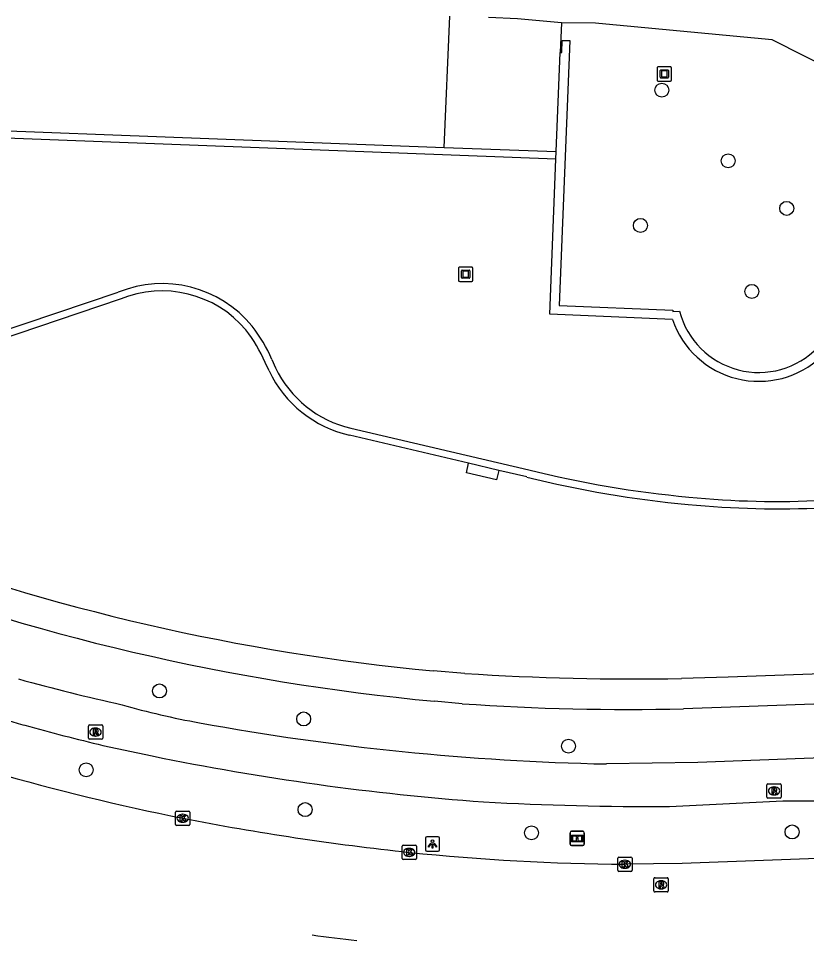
# Model space of a CAD drawing. Extents: x 160077 to 160945, y 386481 to 387498.
# Drawn here: x 160663.2 to 160718.4, y 386481.5 to 386545.9 of the extents above; entities that cross this region are included whole.
import ezdxf

# ---------------------------------------------------------------- set-up
doc = ezdxf.new("R2010")
doc.units = 0
for name, color, linetype in [('IMGEO_Boom', 7, 'Continuous'), ('IMGEO_Fietspad_gesloten', 7, 'Continuous'), ('IMGEO_Informatiebord', 7, 'Continuous'), ('IMGEO_Kolk', 7, 'Continuous'), ('IMGEO_Kunstobject', 7, 'Continuous'), ('IMGEO_Lichtpunt', 7, 'Continuous'), ('IMGEO_Muur', 7, 'Continuous'), ('IMGEO_OVBaan_gesloten', 7, 'Continuous'), ('IMGEO_Rijbaan_regionaal_gesloten', 7, 'Continuous'), ('IMGEO_Rioolput', 7, 'Continuous'), ('IMGEO_Voetpad_halfverhard', 7, 'Continuous'), ('IMGEO_Voetpad_open', 7, 'Continuous')]:
    doc.layers.add(name, color=color, linetype=linetype)

msp = doc.modelspace()

# ---------------------------------------------------------------- linework, layer by layer
at = {"layer": 'IMGEO_Boom'}
for centre in [(160708.239, 386540.916), (160712.877, 386535.98), (160716.968, 386532.655), (160706.739, 386531.463), (160714.533, 386526.849), (160673.11, 386498.912), (160683.192, 386496.954), (160701.71, 386495.05), (160667.985, 386493.398), (160683.293, 386490.615), (160717.344, 386489.054), (160699.122, 386488.998)]:
    msp.add_circle(centre, 0.489, dxfattribs=at)
at = {"layer": 'IMGEO_Fietspad_gesloten'}
for points in [[(160881.721, 386500.275), (160857.099, 386499.339), (160846.258, 386498.845), (160795.555, 386496.918), (160746.073, 386495.229), (160710.76, 386493.904), (160704.366, 386493.808)], [(160708.775, 386490.836), (160716.709, 386491.225), (160719.493, 386491.242), (160761.157, 386492.764), (160805.753, 386494.317), (160838.485, 386495.507), (160851.372, 386496.133), (160857.617, 386496.34), (160877.287, 386497.058), (160889.501, 386497.575), (160915.942, 386498.909), (160917.075, 386498.989), (160918.332, 386499.173), (160919.312, 386499.487)], [(160669.154, 386495.1), (160672.608, 386494.37)]]:
    msp.add_lwpolyline(points, dxfattribs=at)
for centre, radius, start, end in [((160701.015, 386636.116), 141.496, 254.51916, 257.54594), ((160685.763, 386551.065), 55.265, 253.96812, 259.73036), ((160700.62, 386631.629), 140.07, 254.19634, 254.71688), ((160708.238, 386674.272), 180.506, 259.68281, 268.77083), ((160715.559, 386685.487), 195.961, 254.65411, 256.30176), ((160709.055, 386672.138), 181.466, 258.41353, 265.80234), ((160707.657, 386707.711), 216.878, 266.85866, 270.29542)]:
    msp.add_arc(centre, radius, start, end, dxfattribs=at)
at = {"layer": 'IMGEO_Informatiebord'}
for p, q in [((160701.826, 386488.206), (160701.826, 386489.006)), ((160701.826, 386489.006), (160701.826, 386488.206)), ((160701.926, 386489.106), (160702.716, 386489.106)), ((160702.716, 386489.106), (160701.926, 386489.106)), ((160702.816, 386489.006), (160702.816, 386488.206)), ((160702.816, 386488.206), (160702.816, 386489.006)), ((160702.716, 386488.106), (160701.926, 386488.106)), ((160701.926, 386488.106), (160702.716, 386488.106))]:
    msp.add_line(p, q, dxfattribs=at)
for points in [[(160701.927, 386488.838), (160702.715, 386488.838), (160702.715, 386488.374), (160701.927, 386488.374), (160701.927, 386488.838)], [(160701.992, 386488.773), (160701.992, 386488.439), (160702.267, 386488.439), (160702.268, 386488.652), (160702.372, 386488.653), (160702.373, 386488.439), (160702.65, 386488.439), (160702.65, 386488.773), (160702.374, 386488.773), (160702.374, 386488.693), (160702.268, 386488.693), (160702.268, 386488.773), (160701.992, 386488.773)]]:
    msp.add_lwpolyline(points, dxfattribs=at)
for centre, start, end in [((160701.926, 386489.006), 90, 180), ((160701.926, 386489.006), 90, 180), ((160702.716, 386489.006), 0, 90), ((160702.716, 386489.006), 360, 90), ((160701.926, 386488.206), 180, 270), ((160701.926, 386488.206), 180, 270), ((160702.716, 386488.206), 270, 0), ((160702.716, 386488.206), 270, 0)]:
    msp.add_arc(centre, 0.1, start, end, dxfattribs=at)
at = {"layer": 'IMGEO_Kolk'}
for p, q in [((160674.232, 386489.588), (160674.232, 386490.44)), ((160674.307, 386490.514), (160675.159, 386490.514)), ((160674.72, 386490.294), (160674.745, 386490.294)), ((160675.233, 386490.44), (160675.233, 386489.588)), ((160674.743, 386489.734), (160674.718, 386489.734)), ((160675.159, 386489.514), (160674.307, 386489.514)), ((160690.075, 386487.205), (160690.075, 386488.057)), ((160690.15, 386488.131), (160691.002, 386488.131)), ((160690.563, 386487.911), (160690.588, 386487.911)), ((160691.076, 386488.057), (160691.076, 386487.205)), ((160691.002, 386487.131), (160690.15, 386487.131)), ((160690.586, 386487.351), (160690.561, 386487.351)), ((160705.151, 386486.373), (160705.151, 386487.225)), ((160705.226, 386487.299), (160706.078, 386487.299)), ((160705.639, 386487.079), (160705.664, 386487.079)), ((160706.152, 386487.225), (160706.152, 386486.373)), ((160705.662, 386486.519), (160705.637, 386486.519)), ((160706.078, 386486.299), (160705.226, 386486.299))]:
    msp.add_line(p, q, dxfattribs=at)
for points in [[(160674.232, 386489.588), (160674.232, 386490.44)], [(160674.307, 386490.514), (160675.159, 386490.514)], [(160674.553, 386490.214), (160674.676, 386490.214), (160674.676, 386490.063), (160674.806, 386490.214), (160674.97, 386490.214), (160674.824, 386490.063), (160674.977, 386489.814), (160674.825, 386489.814), (160674.74, 386489.978), (160674.676, 386489.911), (160674.676, 386489.814), (160674.553, 386489.814), (160674.553, 386490.214)], [(160675.233, 386490.44), (160675.233, 386489.588)], [(160675.159, 386489.514), (160674.307, 386489.514)], [(160690.075, 386487.205), (160690.075, 386488.057)], [(160690.15, 386488.131), (160691.002, 386488.131)], [(160690.396, 386487.831), (160690.519, 386487.831), (160690.519, 386487.68), (160690.649, 386487.831), (160690.813, 386487.831), (160690.667, 386487.68), (160690.82, 386487.431), (160690.668, 386487.431), (160690.583, 386487.595), (160690.519, 386487.528), (160690.519, 386487.431), (160690.396, 386487.431), (160690.396, 386487.831)], [(160691.076, 386488.057), (160691.076, 386487.205)], [(160691.002, 386487.131), (160690.15, 386487.131)], [(160705.151, 386486.373), (160705.151, 386487.225)], [(160705.226, 386487.299), (160706.078, 386487.299)], [(160705.472, 386486.999), (160705.595, 386486.999), (160705.595, 386486.848), (160705.725, 386486.999), (160705.889, 386486.999), (160705.743, 386486.848), (160705.896, 386486.599), (160705.744, 386486.599), (160705.659, 386486.763), (160705.595, 386486.696), (160705.595, 386486.599), (160705.472, 386486.599), (160705.472, 386486.999)], [(160706.152, 386487.225), (160706.152, 386486.373)], [(160706.078, 386486.299), (160705.226, 386486.299)]]:
    msp.add_lwpolyline(points, dxfattribs=at)
for centre, start, end in [((160674.309, 386490.438), 91.55205, 178.44795), ((160674.309, 386490.438), 91.55205, 178.44795), ((160675.157, 386490.438), 1.55205, 88.44795), ((160675.157, 386490.438), 1.55205, 88.44795), ((160674.309, 386489.59), 181.55205, 268.44795), ((160674.309, 386489.59), 181.55205, 268.44795), ((160675.157, 386489.59), 271.55205, 358.44795), ((160675.157, 386489.59), 271.55205, 358.44795), ((160690.152, 386488.055), 91.55205, 178.44795), ((160690.152, 386488.055), 91.55205, 178.44795), ((160691, 386488.055), 1.55205, 88.44795), ((160691, 386488.055), 1.55205, 88.44795), ((160690.152, 386487.207), 181.55205, 268.44795), ((160690.152, 386487.207), 181.55205, 268.44795), ((160691, 386487.207), 271.55205, 358.44795), ((160691, 386487.207), 271.55205, 358.44795), ((160705.228, 386487.223), 91.55205, 178.44795), ((160705.228, 386487.223), 91.55205, 178.44795), ((160706.076, 386487.223), 1.55205, 88.44795), ((160706.076, 386487.223), 1.55205, 88.44795), ((160705.228, 386486.375), 181.55205, 268.44795), ((160705.228, 386486.375), 181.55205, 268.44795), ((160706.076, 386486.375), 271.55205, 358.44795), ((160706.076, 386486.375), 271.55205, 358.44795)]:
    msp.add_arc(centre, 0.0765, start, end, dxfattribs=at)
for centre, major_axis, ratio, start_param, end_param in [((160674.719, 386490.014), (-0.387, 0.002), 0.722429, 4.712389, 7.853982), ((160674.744, 386490.014), (-0.39, 0.002), 0.717154, 1.570796, 4.712389), ((160690.562, 386487.631), (-0.387, 0.002), 0.722429, 4.712389, 7.853982), ((160690.587, 386487.631), (-0.39, 0.002), 0.717154, 1.570796, 4.712389), ((160705.638, 386486.799), (-0.387, 0.002), 0.722429, 4.712389, 7.853982), ((160705.663, 386486.799), (-0.39, 0.002), 0.717154, 1.570796, 4.712389)]:
    msp.add_ellipse(centre, major_axis=major_axis, ratio=ratio, start_param=start_param, end_param=end_param, dxfattribs=at)
at = {"layer": 'IMGEO_Kunstobject'}
for p, q in [((160707.909, 386542.469), (160707.909, 386541.628)), ((160707.909, 386542.469), (160707.909, 386541.628)), ((160708.825, 386542.553), (160707.984, 386542.553)), ((160708.825, 386542.553), (160707.984, 386542.553)), ((160708.909, 386541.637), (160708.909, 386542.478)), ((160708.909, 386541.637), (160708.909, 386542.478)), ((160708.123, 386541.817), (160708.123, 386542.291)), ((160708.173, 386542.341), (160708.647, 386542.341)), ((160708.647, 386541.767), (160708.173, 386541.767)), ((160708.203, 386542.241), (160708.203, 386541.867)), ((160708.597, 386542.261), (160708.223, 386542.261)), ((160708.223, 386541.847), (160708.597, 386541.847)), ((160708.617, 386541.867), (160708.617, 386542.241)), ((160708.697, 386542.291), (160708.697, 386541.817)), ((160707.993, 386541.553), (160708.834, 386541.553)), ((160707.993, 386541.553), (160708.834, 386541.553)), ((160694.017, 386528.465), (160694.017, 386527.624)), ((160694.017, 386528.465), (160694.017, 386527.624)), ((160694.933, 386528.549), (160694.092, 386528.549)), ((160694.933, 386528.549), (160694.092, 386528.549)), ((160694.231, 386527.813), (160694.231, 386528.287)), ((160694.281, 386528.337), (160694.755, 386528.337)), ((160694.311, 386528.237), (160694.311, 386527.863)), ((160694.705, 386528.257), (160694.331, 386528.257)), ((160694.725, 386527.863), (160694.725, 386528.237)), ((160694.805, 386528.287), (160694.805, 386527.813)), ((160695.017, 386527.633), (160695.017, 386528.474)), ((160695.017, 386527.633), (160695.017, 386528.474)), ((160694.755, 386527.763), (160694.281, 386527.763)), ((160694.331, 386527.843), (160694.705, 386527.843)), ((160694.101, 386527.549), (160694.942, 386527.549)), ((160694.101, 386527.549), (160694.942, 386527.549))]:
    msp.add_line(p, q, dxfattribs=at)
for centre, radius, start, end in [((160707.987, 386542.475), 0.0779, 92.4484, 184.28452), ((160707.987, 386542.475), 0.0779, 92.4484, 184.28452), ((160708.831, 386542.475), 0.0779, 2.4484, 94.28452), ((160708.831, 386542.475), 0.0779, 2.4484, 94.28452), ((160708.173, 386542.291), 0.05, 90, 180), ((160708.173, 386541.817), 0.05, 180, 270), ((160708.223, 386542.241), 0.02, 90, 180), ((160708.223, 386541.867), 0.02, 180, 270), ((160708.597, 386542.241), 0.02, 360, 90), ((160708.597, 386541.867), 0.02, 270, 0), ((160708.647, 386542.291), 0.05, 360, 90), ((160708.647, 386541.817), 0.05, 270, 0), ((160707.987, 386541.631), 0.0779, 182.4484, 274.28452), ((160707.987, 386541.631), 0.0779, 182.4484, 274.28452), ((160708.831, 386541.631), 0.0779, 272.4484, 4.28452), ((160708.831, 386541.631), 0.0779, 272.4484, 4.28452), ((160694.095, 386528.471), 0.0779, 92.4484, 184.28452), ((160694.095, 386528.471), 0.0779, 92.4484, 184.28452), ((160694.281, 386528.287), 0.05, 90, 180), ((160694.331, 386528.237), 0.02, 90, 180), ((160694.705, 386528.237), 0.02, 360, 90), ((160694.755, 386528.287), 0.05, 360, 90), ((160694.939, 386528.471), 0.0779, 2.4484, 94.28452), ((160694.939, 386528.471), 0.0779, 2.4484, 94.28452), ((160694.095, 386527.627), 0.0779, 182.4484, 274.28452), ((160694.095, 386527.627), 0.0779, 182.4484, 274.28452), ((160694.281, 386527.813), 0.05, 180, 270), ((160694.331, 386527.863), 0.02, 180, 270), ((160694.705, 386527.863), 0.02, 270, 0), ((160694.755, 386527.813), 0.05, 270, 0), ((160694.939, 386527.627), 0.0779, 272.4484, 4.28452), ((160694.939, 386527.627), 0.0779, 272.4484, 4.28452)]:
    msp.add_arc(centre, radius, start, end, dxfattribs=at)
at = {"layer": 'IMGEO_Lichtpunt'}
for p, q in [((160691.704, 386488.619), (160691.704, 386487.812)), ((160691.704, 386488.619), (160691.704, 386487.812)), ((160692.606, 386488.714), (160691.798, 386488.714)), ((160692.606, 386488.714), (160691.798, 386488.714)), ((160692.7, 386487.812), (160692.7, 386488.619)), ((160692.7, 386487.812), (160692.7, 386488.619)), ((160691.798, 386487.718), (160692.606, 386487.718)), ((160691.798, 386487.718), (160692.606, 386487.718))]:
    msp.add_line(p, q, dxfattribs=at)
for points in [[(160692.078, 386488.283), (160692.117, 386488.255), (160691.929, 386487.993), (160691.891, 386488.02), (160692.078, 386488.283)], [(160692.29, 386488.255), (160692.328, 386488.282), (160692.515, 386488.02), (160692.476, 386487.992), (160692.29, 386488.255)], [(160692.18, 386488.235), (160692.227, 386488.235), (160692.227, 386487.913), (160692.18, 386487.913), (160692.18, 386488.235)]]:
    msp.add_lwpolyline(points, dxfattribs=at)
msp.add_circle((160692.203, 386488.417), 0.0994, dxfattribs=at)
for centre, start, end in [((160691.798, 386488.619), 90, 180), ((160691.798, 386488.619), 90, 180), ((160692.606, 386488.619), 0, 90), ((160692.606, 386488.619), 0, 90), ((160691.798, 386487.812), 180, 270), ((160691.798, 386487.812), 180, 270), ((160692.606, 386487.812), 270, 0), ((160692.606, 386487.812), 270, 360)]:
    msp.add_arc(centre, 0.0946, start, end, dxfattribs=at)
at = {"layer": 'IMGEO_Muur'}
for points in [[(160701.118, 386543.56), (160701.24, 386543.556), (160701.275, 386544.399), (160701.799, 386544.393), (160701.07, 386525.864), (160709.017, 386525.535), (160709.018, 386525.455), (160709.476, 386525.459)], [(160700.849, 386536.623), (160701.118, 386543.56)], [(160641.776, 386538.858), (160693.006, 386536.92)], [(160700.829, 386536.096), (160641.629, 386538.348)], [(160693.006, 386536.92), (160700.849, 386536.623)], [(160700.829, 386536.096), (160700.849, 386536.623)], [(160708.978, 386524.884), (160700.409, 386525.267), (160700.829, 386536.096)], [(160661.54, 386523.881), (160670.219, 386526.784)], [(160670.361, 386526.302), (160661.725, 386523.394)], [(160680.768, 386521.284), (160680.504, 386521.874)], [(160680.966, 386522.095), (160681.217, 386521.516)], [(160686.484, 386517.285), (160698.93, 386514.372)], [(160694.717, 386514.833), (160686.402, 386516.786)], [(160696.849, 386514.332), (160696.687, 386513.677), (160694.584, 386514.162), (160694.717, 386514.833)], [(160696.849, 386514.332), (160694.717, 386514.833)], [(160698.803, 386513.873), (160696.849, 386514.332)]]:
    msp.add_lwpolyline(points, dxfattribs=at)
for centre, radius, start, end in [((160673.305, 386519.263), 8.13, 39.29174, 112.30825), ((160673.288, 386519.195), 7.686, 40.20702, 112.38655), ((160715.021, 386526.914), 5.733, 194.70349, 316.00315), ((160671.39, 386517.997), 10.416, 23.16721, 38.00791), ((160715.025, 386526.954), 6.392, 198.89298, 313.26218), ((160670.545, 386517.541), 10.86, 23.51423, 37.53086), ((160688.274, 386524.908), 8.335, 205.77168, 257.02289), ((160688.273, 386524.906), 7.828, 205.66195, 256.78798), ((160717.22, 386588.148), 76.01, 256.07653, 264.64032), ((160717.116, 386587.136), 75.518, 255.96561, 264.64838), ((160716.225, 386572.841), 60.678, 264.22557, 273.13656), ((160716.443, 386579.901), 68.251, 264.64504, 272.62969)]:
    msp.add_arc(centre, radius, start, end, dxfattribs=at)
at = {"layer": 'IMGEO_OVBaan_gesloten'}
msp.add_arc((160707.133, 386656.636), 176.336, 262.39194, 263.41639, dxfattribs=at)
at = {"layer": 'IMGEO_Rijbaan_regionaal_gesloten'}
msp.add_lwpolyline([(160908.865, 386494.432), (160906.65, 386494.25), (160905.808, 386494.187), (160896.42, 386493.486), (160888.151, 386493.182), (160866.651, 386492.485), (160859.576, 386492.237), (160859.228, 386492.225), (160848.147, 386491.879), (160842.714, 386491.684), (160825.789, 386491.128), (160802.415, 386490.254), (160779.092, 386489.478), (160766.704, 386488.877), (160750.669, 386488.317), (160736.667, 386487.78), (160721.654, 386487.302), (160709.667, 386486.839), (160705.652, 386486.799)], dxfattribs=at)
for centre, radius, start, end in [((160708.078, 386655.281), 168.597, 253.96536, 258.593), ((160711.06, 386677.671), 191.141, 259.04414, 263.848), ((160706.802, 386644.647), 157.852, 264.09993, 269.58251)]:
    msp.add_arc(centre, radius, start, end, dxfattribs=at)
at = {"layer": 'IMGEO_Rioolput'}
for p, q in [((160668.137, 386495.61), (160668.137, 386496.462)), ((160668.212, 386496.536), (160669.064, 386496.536)), ((160668.625, 386496.316), (160668.65, 386496.316)), ((160669.138, 386496.462), (160669.138, 386495.61)), ((160669.064, 386495.536), (160668.212, 386495.536)), ((160668.648, 386495.756), (160668.623, 386495.756)), ((160715.586, 386491.498), (160715.586, 386492.35)), ((160715.661, 386492.424), (160716.513, 386492.424)), ((160716.074, 386492.204), (160716.099, 386492.204)), ((160716.587, 386492.35), (160716.587, 386491.498)), ((160716.097, 386491.644), (160716.072, 386491.644)), ((160716.513, 386491.424), (160715.661, 386491.424)), ((160707.686, 386484.933), (160707.686, 386485.785)), ((160707.761, 386485.859), (160708.613, 386485.859)), ((160708.687, 386485.785), (160708.687, 386484.933)), ((160708.197, 386485.079), (160708.172, 386485.079)), ((160708.174, 386485.639), (160708.199, 386485.639)), ((160708.613, 386484.859), (160707.761, 386484.859))]:
    msp.add_line(p, q, dxfattribs=at)
for points in [[(160668.137, 386495.61), (160668.137, 386496.462)], [(160668.212, 386496.536), (160669.064, 386496.536)], [(160668.726, 386496.234), (160668.474, 386496.236), (160668.474, 386495.836)], [(160668.474, 386495.836), (160668.598, 386495.836), (160668.598, 386495.998), (160668.609, 386495.998)], [(160668.652, 386496.155), (160668.598, 386496.155), (160668.598, 386496.074)], [(160668.598, 386496.074), (160668.65, 386496.074)], [(160669.138, 386496.462), (160669.138, 386495.61)], [(160669.064, 386495.536), (160668.212, 386495.536)], [(160668.656, 386495.969), (160668.727, 386495.836), (160668.867, 386495.836), (160668.802, 386495.962)], [(160715.586, 386491.498), (160715.586, 386492.35)], [(160715.661, 386492.424), (160716.513, 386492.424)], [(160716.175, 386492.122), (160715.923, 386492.124), (160715.923, 386491.724)], [(160716.587, 386492.35), (160716.587, 386491.498)], [(160715.923, 386491.724), (160716.047, 386491.724), (160716.047, 386491.886), (160716.058, 386491.886)], [(160716.101, 386492.043), (160716.047, 386492.043), (160716.047, 386491.962)], [(160716.047, 386491.962), (160716.099, 386491.962)], [(160716.105, 386491.857), (160716.176, 386491.724), (160716.316, 386491.724), (160716.251, 386491.85)], [(160716.513, 386491.424), (160715.661, 386491.424)], [(160707.686, 386484.933), (160707.686, 386485.785)], [(160707.761, 386485.859), (160708.613, 386485.859)], [(160708.687, 386485.785), (160708.687, 386484.933)], [(160708.275, 386485.557), (160708.023, 386485.559), (160708.023, 386485.159)], [(160708.023, 386485.159), (160708.147, 386485.159), (160708.147, 386485.321), (160708.158, 386485.321)], [(160708.201, 386485.478), (160708.147, 386485.478), (160708.147, 386485.397)], [(160708.147, 386485.397), (160708.199, 386485.397)], [(160708.205, 386485.292), (160708.276, 386485.159), (160708.416, 386485.159), (160708.351, 386485.285)], [(160708.613, 386484.859), (160707.761, 386484.859)]]:
    msp.add_lwpolyline(points, dxfattribs=at)
for centre, radius, start, end in [((160668.214, 386496.46), 0.0765, 91.55205, 178.44795), ((160668.214, 386496.46), 0.0765, 91.55205, 178.44795), ((160668.608, 386495.945), 0.0533, 26.02933, 88.69889), ((160668.634, 386496.263), 0.19, 274.7715, 282.96867), ((160668.658, 386496.059), 0.0964, 77.00612, 93.18647), ((160668.672, 386496.116), 0.0378, 276.66336, 79.67722), ((160668.725, 386496.124), 0.109, 350.36119, 89.41601), ((160668.723, 386496.124), 0.112, 277.58423, 350.98172), ((160668.707, 386495.909), 0.108, 29.51342, 73.79051), ((160669.062, 386496.46), 0.0765, 1.55205, 88.44795), ((160669.062, 386496.46), 0.0765, 1.55205, 88.44795), ((160668.214, 386495.612), 0.0765, 181.55205, 268.44795), ((160668.214, 386495.612), 0.0765, 181.55205, 268.44795), ((160669.062, 386495.612), 0.0765, 271.55205, 358.44795), ((160669.062, 386495.612), 0.0765, 271.55205, 358.44795), ((160715.663, 386492.348), 0.0765, 91.55205, 178.44795), ((160715.663, 386492.348), 0.0765, 91.55205, 178.44795), ((160716.174, 386492.012), 0.109, 350.36119, 89.41601), ((160716.511, 386492.348), 0.0765, 1.55205, 88.44795), ((160716.511, 386492.348), 0.0765, 1.55205, 88.44795), ((160715.663, 386491.5), 0.0765, 181.55205, 268.44795), ((160715.663, 386491.5), 0.0765, 181.55205, 268.44795), ((160716.057, 386491.833), 0.0533, 26.02933, 88.69889), ((160716.083, 386492.151), 0.19, 274.7715, 282.96867), ((160716.107, 386491.947), 0.0964, 77.00612, 93.18647), ((160716.121, 386492.004), 0.0378, 276.66336, 79.67722), ((160716.172, 386492.012), 0.112, 277.58423, 350.98172), ((160716.156, 386491.797), 0.108, 29.51342, 73.79051), ((160716.511, 386491.5), 0.0765, 271.55205, 358.44795), ((160716.511, 386491.5), 0.0765, 271.55205, 358.44795), ((160707.763, 386485.783), 0.0765, 91.55205, 178.44795), ((160707.763, 386485.783), 0.0765, 91.55205, 178.44795), ((160708.611, 386485.783), 0.0765, 1.55205, 88.44795), ((160708.611, 386485.783), 0.0765, 1.55205, 88.44795), ((160708.157, 386485.268), 0.0533, 26.02933, 88.69889), ((160708.183, 386485.586), 0.19, 274.7715, 282.96867), ((160708.207, 386485.382), 0.0964, 77.00612, 93.18647), ((160708.221, 386485.439), 0.0378, 276.66336, 79.67722), ((160708.274, 386485.447), 0.109, 350.36119, 89.41601), ((160708.272, 386485.447), 0.112, 277.58423, 350.98172), ((160708.256, 386485.232), 0.108, 29.51342, 73.79051), ((160707.763, 386484.935), 0.0765, 181.55205, 268.44795), ((160707.763, 386484.935), 0.0765, 181.55205, 268.44795), ((160708.611, 386484.935), 0.0765, 271.55205, 358.44795), ((160708.611, 386484.935), 0.0765, 271.55205, 358.44795)]:
    msp.add_arc(centre, radius, start, end, dxfattribs=at)
for centre, major_axis, ratio, start_param, end_param in [((160668.624, 386496.036), (-0.387, 0.002), 0.722429, 4.712389, 7.853982), ((160668.649, 386496.036), (-0.39, 0.002), 0.717154, 1.570796, 4.712389), ((160716.073, 386491.924), (-0.387, 0.002), 0.722429, 4.712389, 7.853982), ((160716.098, 386491.924), (-0.39, 0.002), 0.717154, 1.570796, 4.712389), ((160708.173, 386485.359), (-0.387, 0.002), 0.722429, 4.712389, 7.853982), ((160708.198, 386485.359), (-0.39, 0.002), 0.717154, 1.570796, 4.712389)]:
    msp.add_ellipse(centre, major_axis=major_axis, ratio=ratio, start_param=start_param, end_param=end_param, dxfattribs=at)
at = {"layer": 'IMGEO_Voetpad_halfverhard'}
for points in [[(160693.006, 386536.92), (160693.42, 386546.101)], [(160701.218, 386545.623), (160698.138, 386545.898), (160696.118, 386545.994)], [(160701.218, 386545.623), (160701.118, 386543.56)], [(160766.307, 386533.87), (160734.612, 386535.274), (160734.036, 386535.299), (160715.952, 386544.434), (160703.836, 386545.572), (160703.598, 386545.594), (160701.218, 386545.623)]]:
    msp.add_lwpolyline(points, dxfattribs=at)
at = {"layer": 'IMGEO_Voetpad_open'}
for points in [[(160881.582, 386503.838), (160795.648, 386500.737), (160772.623, 386499.926), (160713.046, 386497.77), (160709.763, 386497.665)], [(160765.063, 386501.74), (160712.868, 386499.888), (160709.611, 386499.781)], [(160694.471, 386500.139), (160692.251, 386500.319)], [(160694.277, 386498.02), (160692.333, 386498.197)]]:
    msp.add_lwpolyline(points, dxfattribs=at)
for centre, radius, start, end in [((160706.743, 386653.133), 153.5, 249.44481, 264.58252), ((160706.82, 386653.501), 155.978, 248.95878, 264.67067), ((160706.445, 386686.192), 186.438, 266.31775, 270.97313), ((160705.853, 386665.039), 167.42, 266.03528, 271.3383)]:
    msp.add_arc(centre, radius, start, end, dxfattribs=at)

doc.saveas('drawing.dxf')
